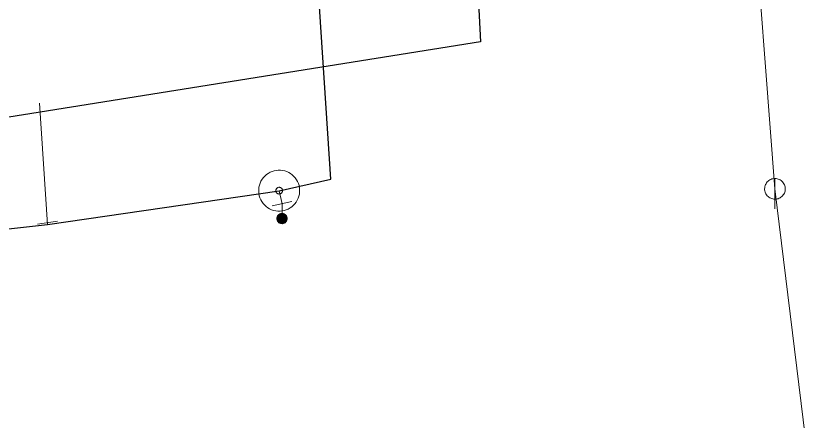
# Model space of a CAD drawing. Extents: x -687515 to -686506, y -974029 to -973461.
# Drawn here: x -686644.79 to -686625.15, y -973540.44 to -973530.56 of the extents above; entities that cross this region are included whole.
import ezdxf

# ---------------------------------------------------------------- set-up
doc = ezdxf.new("R2010")
doc.units = 0
doc.header["$LTSCALE"] = 0.27
for name, color, linetype, lineweight in [('11', 7, 'Continuous', 13), ('13', 7, 'Continuous', 13), ('14', 7, 'Continuous', 25), ('17', 7, 'Continuous', 25), ('22', 7, 'Continuous', 13), ('34', 7, 'Continuous', 13), ('47', 7, 'Continuous', 13), ('9', 7, 'Continuous', 13)]:
    doc.layers.add(name, color=color, linetype=linetype, lineweight=lineweight)

msp = doc.modelspace()

# ---------------------------------------------------------------- linework, layer by layer
at = {"layer": '11'}
msp.add_lwpolyline([(-686628.009, -973512.113), (-686626.27, -973534.776), (-686625.148, -973543.932), (-686631.581, -973550.264), (-686635.326, -973553.952)], dxfattribs=at)
at = {"layer": '13'}
msp.add_line((-686644.02, -973535.649), (-686644.219, -973532.68), dxfattribs=at)
at = {"layer": '14', "lineweight": 13}
for p, q in [((-686638.37, -973534.82), (-686638.3, -973535.14)), ((-686638.3, -973535.14), (-686638.3, -973535.5)), ((-686644.02, -973535.649), (-686644.026, -973535.603))]:
    msp.add_line(p, q, dxfattribs=at)
at = {"layer": '17'}
for points in [[(-686636.679, -973468.495), (-686633.456, -973531.184), (-686682.969, -973539.099)], [(-686638.37, -973534.82), (-686637.109, -973534.539), (-686638.48, -973513.62), (-686639.91, -973511.149), (-686643.289, -973480.59)], [(-686682.93, -973539.35), (-686682.8, -973539.949), (-686644.02, -973535.649), (-686638.37, -973534.82)]]:
    msp.add_lwpolyline(points, dxfattribs=at)
at = {"layer": '22'}
msp.add_line((-686626.269, -973534.524), (-686626.27, -973535.267), dxfattribs=at)
msp.add_lwpolyline([(-686626.018, -973534.776), (-686626.019, -973534.75), (-686626.023, -973534.724), (-686626.029, -973534.698), (-686626.039, -973534.674), (-686626.051, -973534.65), (-686626.065, -973534.628), (-686626.082, -973534.607), (-686626.1, -973534.589), (-686626.121, -973534.572), (-686626.143, -973534.558), (-686626.167, -973534.546), (-686626.191, -973534.536), (-686626.217, -973534.53), (-686626.243, -973534.526), (-686626.269, -973534.524), (-686626.295, -973534.525), (-686626.321, -973534.529), (-686626.347, -973534.535), (-686626.372, -973534.545), (-686626.395, -973534.557), (-686626.417, -973534.571), (-686626.438, -973534.588), (-686626.456, -973534.606), (-686626.473, -973534.627), (-686626.487, -973534.649), (-686626.499, -973534.673), (-686626.509, -973534.697), (-686626.516, -973534.723), (-686626.52, -973534.749), (-686626.522, -973534.775), (-686626.521, -973534.801), (-686626.517, -973534.827), (-686626.51, -973534.853), (-686626.5, -973534.878), (-686626.488, -973534.901), (-686626.474, -973534.923), (-686626.457, -973534.944), (-686626.439, -973534.962), (-686626.418, -973534.979), (-686626.396, -973534.993), (-686626.373, -973535.005), (-686626.348, -973535.015), (-686626.322, -973535.022), (-686626.296, -973535.026), (-686626.27, -973535.027), (-686626.244, -973535.027), (-686626.218, -973535.023), (-686626.192, -973535.016), (-686626.168, -973535.006), (-686626.144, -973534.994), (-686626.122, -973534.98), (-686626.101, -973534.963), (-686626.083, -973534.945), (-686626.066, -973534.924), (-686626.052, -973534.902), (-686626.04, -973534.879), (-686626.03, -973534.854), (-686626.024, -973534.828), (-686626.02, -973534.802)], close=True, dxfattribs=at)
at = {"layer": '34'}
for p, q in [((-686638.542, -973535.192), (-686638.057, -973535.087)), ((-686643.78, -973535.566), (-686644.271, -973535.639))]:
    msp.add_line(p, q, dxfattribs=at)
at = {"layer": '47'}
for points in [[(-686637.875, -973534.747), (-686637.885, -973534.696), (-686637.901, -973534.646), (-686637.922, -973534.598), (-686637.947, -973534.552), (-686637.977, -973534.509), (-686638.013, -973534.47), (-686638.051, -973534.435), (-686638.093, -973534.404), (-686638.137, -973534.377), (-686638.185, -973534.355), (-686638.235, -973534.338), (-686638.286, -973534.327), (-686638.338, -973534.321), (-686638.39, -973534.32), (-686638.442, -973534.325), (-686638.493, -973534.335), (-686638.543, -973534.351), (-686638.592, -973534.372), (-686638.637, -973534.397), (-686638.68, -973534.427), (-686638.719, -973534.463), (-686638.755, -973534.501), (-686638.786, -973534.543), (-686638.813, -973534.587), (-686638.834, -973534.635), (-686638.851, -973534.685), (-686638.863, -973534.736), (-686638.868, -973534.788), (-686638.869, -973534.84), (-686638.864, -973534.892), (-686638.854, -973534.943), (-686638.838, -973534.993), (-686638.818, -973535.042), (-686638.792, -973535.087), (-686638.762, -973535.13), (-686638.727, -973535.169), (-686638.689, -973535.205), (-686638.647, -973535.236), (-686638.602, -973535.263), (-686638.554, -973535.284), (-686638.504, -973535.301), (-686638.454, -973535.313), (-686638.401, -973535.318), (-686638.349, -973535.319), (-686638.297, -973535.314), (-686638.246, -973535.304), (-686638.196, -973535.288), (-686638.148, -973535.268), (-686638.102, -973535.242), (-686638.059, -973535.212), (-686638.02, -973535.177), (-686637.985, -973535.139), (-686637.954, -973535.097), (-686637.927, -973535.052), (-686637.905, -973535.004), (-686637.888, -973534.954), (-686637.877, -973534.904), (-686637.871, -973534.851), (-686637.87, -973534.799)], [(-686638.288, -973534.808), (-686638.29, -973534.799), (-686638.293, -973534.791), (-686638.296, -973534.783), (-686638.3, -973534.776), (-686638.305, -973534.769), (-686638.311, -973534.762), (-686638.317, -973534.756), (-686638.324, -973534.751), (-686638.332, -973534.747), (-686638.339, -973534.743), (-686638.348, -973534.741), (-686638.356, -973534.739), (-686638.364, -973534.738), (-686638.373, -973534.737), (-686638.381, -973534.738), (-686638.39, -973534.74), (-686638.398, -973534.743), (-686638.406, -973534.746), (-686638.413, -973534.75), (-686638.42, -973534.755), (-686638.427, -973534.761), (-686638.433, -973534.767), (-686638.438, -973534.774), (-686638.443, -973534.782), (-686638.446, -973534.789), (-686638.448, -973534.798), (-686638.45, -973534.806), (-686638.451, -973534.814), (-686638.452, -973534.823), (-686638.451, -973534.831), (-686638.449, -973534.84), (-686638.446, -973534.848), (-686638.443, -973534.856), (-686638.439, -973534.863), (-686638.434, -973534.87), (-686638.429, -973534.877), (-686638.422, -973534.883), (-686638.415, -973534.888), (-686638.407, -973534.893), (-686638.4, -973534.896), (-686638.391, -973534.898), (-686638.383, -973534.9), (-686638.375, -973534.901), (-686638.366, -973534.902), (-686638.358, -973534.901), (-686638.349, -973534.899), (-686638.341, -973534.896), (-686638.333, -973534.893), (-686638.326, -973534.889), (-686638.319, -973534.884), (-686638.312, -973534.879), (-686638.306, -973534.872), (-686638.301, -973534.865), (-686638.297, -973534.857), (-686638.293, -973534.85), (-686638.291, -973534.841), (-686638.289, -973534.833), (-686638.288, -973534.825), (-686638.287, -973534.816)]]:
    msp.add_lwpolyline(points, close=True, dxfattribs=at)
at = {"layer": '9'}
for points in [[(-686638.174, -973535.5), (-686638.175, -973535.487), (-686638.177, -973535.474), (-686638.18, -973535.461), (-686638.185, -973535.449), (-686638.191, -973535.437), (-686638.198, -973535.426), (-686638.206, -973535.416), (-686638.216, -973535.406), (-686638.226, -973535.398), (-686638.237, -973535.391), (-686638.249, -973535.385), (-686638.261, -973535.38), (-686638.274, -973535.377), (-686638.287, -973535.375), (-686638.3, -973535.374), (-686638.313, -973535.375), (-686638.326, -973535.377), (-686638.339, -973535.38), (-686638.351, -973535.385), (-686638.363, -973535.391), (-686638.374, -973535.398), (-686638.384, -973535.406), (-686638.394, -973535.416), (-686638.402, -973535.426), (-686638.409, -973535.437), (-686638.415, -973535.449), (-686638.42, -973535.461), (-686638.423, -973535.474), (-686638.425, -973535.487), (-686638.426, -973535.5), (-686638.425, -973535.513), (-686638.423, -973535.526), (-686638.42, -973535.539), (-686638.415, -973535.551), (-686638.409, -973535.563), (-686638.402, -973535.574), (-686638.394, -973535.584), (-686638.384, -973535.594), (-686638.374, -973535.602), (-686638.363, -973535.609), (-686638.351, -973535.615), (-686638.339, -973535.62), (-686638.326, -973535.623), (-686638.313, -973535.625), (-686638.3, -973535.626), (-686638.287, -973535.625), (-686638.274, -973535.623), (-686638.261, -973535.62), (-686638.249, -973535.615), (-686638.237, -973535.609), (-686638.226, -973535.602), (-686638.216, -973535.594), (-686638.206, -973535.584), (-686638.198, -973535.574), (-686638.191, -973535.563), (-686638.185, -973535.551), (-686638.18, -973535.539), (-686638.177, -973535.526), (-686638.175, -973535.513)], [(-686638.194, -973535.5), (-686638.194, -973535.489), (-686638.196, -973535.478), (-686638.199, -973535.467), (-686638.203, -973535.457), (-686638.208, -973535.447), (-686638.214, -973535.438), (-686638.221, -973535.429), (-686638.229, -973535.421), (-686638.238, -973535.414), (-686638.247, -973535.408), (-686638.257, -973535.403), (-686638.267, -973535.399), (-686638.278, -973535.396), (-686638.289, -973535.394), (-686638.3, -973535.394), (-686638.311, -973535.394), (-686638.322, -973535.396), (-686638.333, -973535.399), (-686638.343, -973535.403), (-686638.353, -973535.408), (-686638.362, -973535.414), (-686638.371, -973535.421), (-686638.379, -973535.429), (-686638.386, -973535.438), (-686638.392, -973535.447), (-686638.397, -973535.457), (-686638.401, -973535.467), (-686638.404, -973535.478), (-686638.406, -973535.489), (-686638.406, -973535.5), (-686638.406, -973535.511), (-686638.404, -973535.522), (-686638.401, -973535.533), (-686638.397, -973535.543), (-686638.392, -973535.553), (-686638.386, -973535.562), (-686638.379, -973535.571), (-686638.371, -973535.579), (-686638.362, -973535.586), (-686638.353, -973535.592), (-686638.343, -973535.597), (-686638.333, -973535.601), (-686638.322, -973535.604), (-686638.311, -973535.606), (-686638.3, -973535.606), (-686638.289, -973535.606), (-686638.278, -973535.604), (-686638.267, -973535.601), (-686638.257, -973535.597), (-686638.247, -973535.592), (-686638.238, -973535.586), (-686638.229, -973535.579), (-686638.221, -973535.571), (-686638.214, -973535.562), (-686638.208, -973535.553), (-686638.203, -973535.543), (-686638.199, -973535.533), (-686638.196, -973535.522), (-686638.194, -973535.511)], [(-686638.213, -973535.5), (-686638.214, -973535.491), (-686638.215, -973535.482), (-686638.218, -973535.473), (-686638.221, -973535.465), (-686638.225, -973535.457), (-686638.23, -973535.449), (-686638.236, -973535.442), (-686638.242, -973535.436), (-686638.249, -973535.43), (-686638.257, -973535.425), (-686638.265, -973535.421), (-686638.273, -973535.418), (-686638.282, -973535.415), (-686638.291, -973535.414), (-686638.3, -973535.413), (-686638.309, -973535.414), (-686638.318, -973535.415), (-686638.327, -973535.418), (-686638.335, -973535.421), (-686638.343, -973535.425), (-686638.351, -973535.43), (-686638.358, -973535.436), (-686638.364, -973535.442), (-686638.37, -973535.449), (-686638.375, -973535.457), (-686638.379, -973535.465), (-686638.382, -973535.473), (-686638.385, -973535.482), (-686638.386, -973535.491), (-686638.387, -973535.5), (-686638.386, -973535.509), (-686638.385, -973535.518), (-686638.382, -973535.527), (-686638.379, -973535.535), (-686638.375, -973535.543), (-686638.37, -973535.551), (-686638.364, -973535.558), (-686638.358, -973535.564), (-686638.351, -973535.57), (-686638.343, -973535.575), (-686638.335, -973535.579), (-686638.327, -973535.582), (-686638.318, -973535.585), (-686638.309, -973535.586), (-686638.3, -973535.587), (-686638.291, -973535.586), (-686638.282, -973535.585), (-686638.273, -973535.582), (-686638.265, -973535.579), (-686638.257, -973535.575), (-686638.249, -973535.57), (-686638.242, -973535.564), (-686638.236, -973535.558), (-686638.23, -973535.551), (-686638.225, -973535.543), (-686638.221, -973535.535), (-686638.218, -973535.527), (-686638.215, -973535.518), (-686638.214, -973535.509)], [(-686638.233, -973535.5), (-686638.233, -973535.493), (-686638.235, -973535.486), (-686638.236, -973535.479), (-686638.239, -973535.473), (-686638.242, -973535.467), (-686638.246, -973535.461), (-686638.25, -973535.455), (-686638.255, -973535.45), (-686638.261, -973535.446), (-686638.267, -973535.442), (-686638.273, -973535.439), (-686638.279, -973535.436), (-686638.286, -973535.435), (-686638.293, -973535.433), (-686638.3, -973535.433), (-686638.307, -973535.433), (-686638.314, -973535.435), (-686638.321, -973535.436), (-686638.327, -973535.439), (-686638.334, -973535.442), (-686638.339, -973535.446), (-686638.345, -973535.45), (-686638.35, -973535.455), (-686638.354, -973535.461), (-686638.358, -973535.467), (-686638.361, -973535.473), (-686638.364, -973535.479), (-686638.366, -973535.486), (-686638.367, -973535.493), (-686638.367, -973535.5), (-686638.367, -973535.507), (-686638.366, -973535.514), (-686638.364, -973535.521), (-686638.361, -973535.527), (-686638.358, -973535.534), (-686638.354, -973535.539), (-686638.35, -973535.545), (-686638.345, -973535.55), (-686638.339, -973535.554), (-686638.334, -973535.558), (-686638.327, -973535.561), (-686638.321, -973535.564), (-686638.314, -973535.566), (-686638.307, -973535.567), (-686638.3, -973535.567), (-686638.293, -973535.567), (-686638.286, -973535.566), (-686638.279, -973535.564), (-686638.273, -973535.561), (-686638.267, -973535.558), (-686638.261, -973535.554), (-686638.255, -973535.55), (-686638.25, -973535.545), (-686638.246, -973535.539), (-686638.242, -973535.534), (-686638.239, -973535.527), (-686638.236, -973535.521), (-686638.235, -973535.514), (-686638.233, -973535.507)], [(-686638.253, -973535.5), (-686638.253, -973535.495), (-686638.254, -973535.49), (-686638.255, -973535.485), (-686638.257, -973535.481), (-686638.259, -973535.476), (-686638.262, -973535.472), (-686638.265, -973535.469), (-686638.269, -973535.465), (-686638.272, -973535.462), (-686638.276, -973535.459), (-686638.281, -973535.457), (-686638.285, -973535.455), (-686638.29, -973535.454), (-686638.295, -973535.453), (-686638.3, -973535.453), (-686638.305, -973535.453), (-686638.31, -973535.454), (-686638.315, -973535.455), (-686638.319, -973535.457), (-686638.324, -973535.459), (-686638.328, -973535.462), (-686638.332, -973535.465), (-686638.335, -973535.469), (-686638.338, -973535.472), (-686638.341, -973535.476), (-686638.343, -973535.481), (-686638.345, -973535.485), (-686638.346, -973535.49), (-686638.347, -973535.495), (-686638.347, -973535.5), (-686638.347, -973535.505), (-686638.346, -973535.51), (-686638.345, -973535.515), (-686638.343, -973535.519), (-686638.341, -973535.524), (-686638.338, -973535.528), (-686638.335, -973535.532), (-686638.332, -973535.535), (-686638.328, -973535.538), (-686638.324, -973535.541), (-686638.319, -973535.543), (-686638.315, -973535.545), (-686638.31, -973535.546), (-686638.305, -973535.547), (-686638.3, -973535.547), (-686638.295, -973535.547), (-686638.29, -973535.546), (-686638.285, -973535.545), (-686638.281, -973535.543), (-686638.276, -973535.541), (-686638.272, -973535.538), (-686638.269, -973535.535), (-686638.265, -973535.532), (-686638.262, -973535.528), (-686638.259, -973535.524), (-686638.257, -973535.519), (-686638.255, -973535.515), (-686638.254, -973535.51), (-686638.253, -973535.505)], [(-686638.273, -973535.5), (-686638.273, -973535.497), (-686638.273, -973535.494), (-686638.274, -973535.492), (-686638.275, -973535.489), (-686638.276, -973535.486), (-686638.278, -973535.484), (-686638.28, -973535.482), (-686638.282, -973535.48), (-686638.284, -973535.478), (-686638.286, -973535.476), (-686638.289, -973535.475), (-686638.292, -973535.474), (-686638.294, -973535.473), (-686638.297, -973535.473), (-686638.3, -973535.473), (-686638.303, -973535.473), (-686638.306, -973535.473), (-686638.309, -973535.474), (-686638.311, -973535.475), (-686638.314, -973535.476), (-686638.316, -973535.478), (-686638.319, -973535.48), (-686638.321, -973535.482), (-686638.322, -973535.484), (-686638.324, -973535.486), (-686638.325, -973535.489), (-686638.326, -973535.492), (-686638.327, -973535.494), (-686638.327, -973535.497), (-686638.328, -973535.5), (-686638.327, -973535.503), (-686638.327, -973535.506), (-686638.326, -973535.509), (-686638.325, -973535.511), (-686638.324, -973535.514), (-686638.322, -973535.516), (-686638.321, -973535.519), (-686638.319, -973535.521), (-686638.316, -973535.522), (-686638.314, -973535.524), (-686638.311, -973535.525), (-686638.309, -973535.526), (-686638.306, -973535.527), (-686638.303, -973535.527), (-686638.3, -973535.528), (-686638.297, -973535.527), (-686638.294, -973535.527), (-686638.292, -973535.526), (-686638.289, -973535.525), (-686638.286, -973535.524), (-686638.284, -973535.522), (-686638.282, -973535.521), (-686638.28, -973535.519), (-686638.278, -973535.516), (-686638.276, -973535.514), (-686638.275, -973535.511), (-686638.274, -973535.509), (-686638.273, -973535.506), (-686638.273, -973535.503)], [(-686638.292, -973535.5), (-686638.292, -973535.499), (-686638.292, -973535.498), (-686638.293, -973535.498), (-686638.293, -973535.497), (-686638.293, -973535.496), (-686638.294, -973535.495), (-686638.294, -973535.495), (-686638.295, -973535.494), (-686638.295, -973535.494), (-686638.296, -973535.493), (-686638.297, -973535.493), (-686638.298, -973535.493), (-686638.298, -973535.492), (-686638.299, -973535.492), (-686638.3, -973535.492), (-686638.301, -973535.492), (-686638.302, -973535.492), (-686638.302, -973535.493), (-686638.303, -973535.493), (-686638.304, -973535.493), (-686638.305, -973535.494), (-686638.305, -973535.494), (-686638.306, -973535.495), (-686638.306, -973535.495), (-686638.307, -973535.496), (-686638.307, -973535.497), (-686638.308, -973535.498), (-686638.308, -973535.498), (-686638.308, -973535.499), (-686638.308, -973535.5), (-686638.308, -973535.501), (-686638.308, -973535.502), (-686638.308, -973535.502), (-686638.307, -973535.503), (-686638.307, -973535.504), (-686638.306, -973535.505), (-686638.306, -973535.505), (-686638.305, -973535.506), (-686638.305, -973535.506), (-686638.304, -973535.507), (-686638.303, -973535.507), (-686638.302, -973535.508), (-686638.302, -973535.508), (-686638.301, -973535.508), (-686638.3, -973535.508), (-686638.299, -973535.508), (-686638.298, -973535.508), (-686638.298, -973535.508), (-686638.297, -973535.507), (-686638.296, -973535.507), (-686638.295, -973535.506), (-686638.295, -973535.506), (-686638.294, -973535.505), (-686638.294, -973535.505), (-686638.293, -973535.504), (-686638.293, -973535.503), (-686638.293, -973535.502), (-686638.292, -973535.502), (-686638.292, -973535.501)]]:
    msp.add_lwpolyline(points, close=True, dxfattribs=at)

doc.saveas('drawing.dxf')
